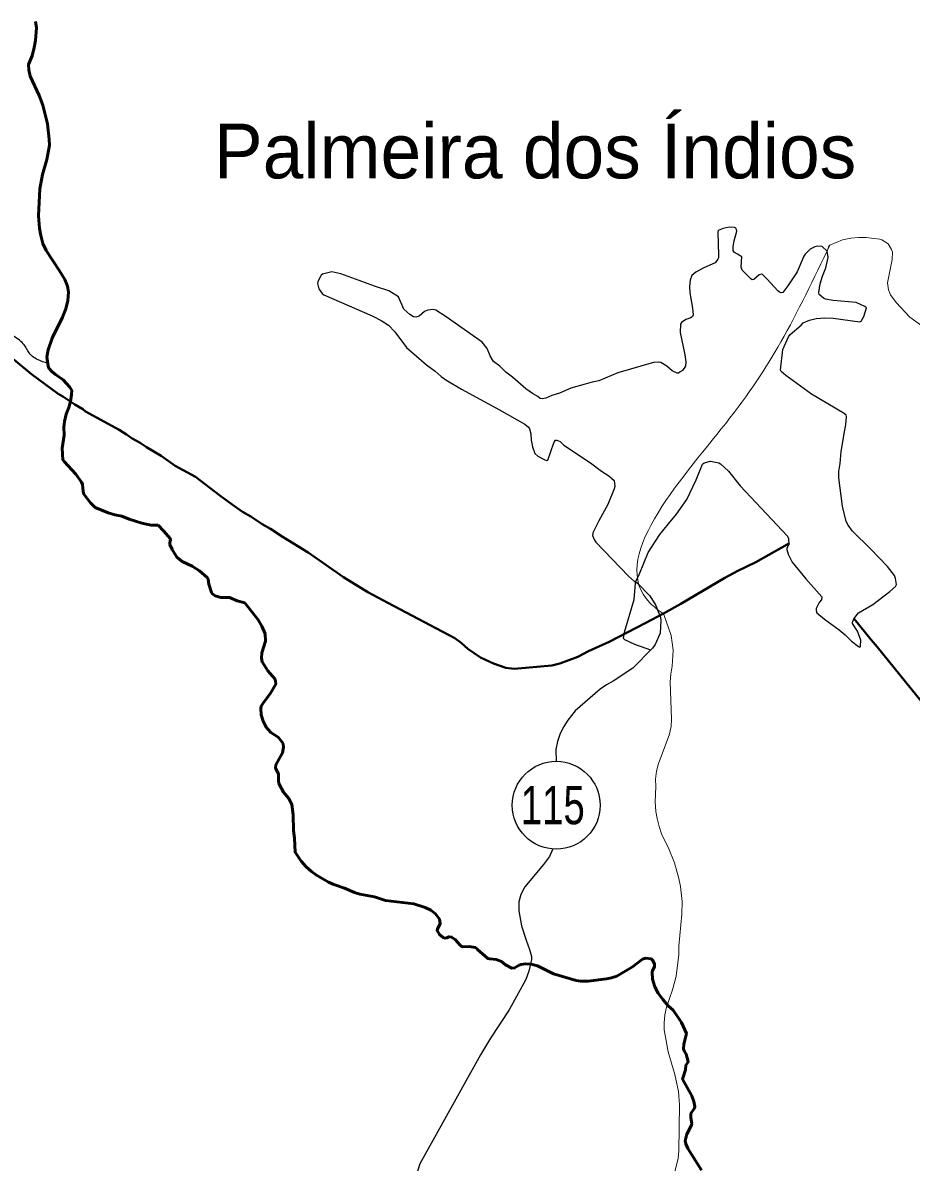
# Model space of a CAD drawing. Extents: x 553962 to 842807, y 8883888 to 9032388.
# Drawn here: x 753949 to 762071, y 8952056 to 8962466 of the extents above; entities that cross this region are included whole.
import ezdxf
from ezdxf.enums import TextEntityAlignment as Align

# ---------------------------------------------------------------- set-up
doc = ezdxf.new("R2010")
doc.units = 0
doc.header["$LTSCALE"] = 150
for name, color, linetype, lineweight in [('12', 7, 'Continuous', 25), ('14', 7, 'Continuous', 13), ('21', 7, 'Continuous', 25), ('24', 7, 'Continuous', 25), ('48', 7, 'Continuous', 25)]:
    doc.layers.add(name, color=color, linetype=linetype, lineweight=lineweight)
doc.layers.add('41', color=7, linetype='Continuous')

msp = doc.modelspace()

# ---------------------------------------------------------------- linework, layer by layer
at = {"layer": '12', "lineweight": 40}
for points in [[(753866.8, 8959388.1), (754029.7, 8959255.4), (754273.1, 8959074.6), (754315.3, 8959050.4), (754424.8, 8958977.4), (754499, 8958935.4), (754521.9, 8958913.6), (754830.4, 8958745.4), (754896.1, 8958704.8), (754948.1, 8958666.3), (755022.1, 8958627.1), (755080.2, 8958588.1), (755212.9, 8958510.5), (755342.6, 8958419.2), (755526.8, 8958316.3), (755751.2, 8958147.5)], [(755751.2, 8958147.5), (755862.2, 8958064), (755958, 8957996.2), (756032.6, 8957954.2), (756137.7, 8957884), (756214, 8957842.6), (756328.1, 8957767.5), (756559.2, 8957627.5), (756879.8, 8957401.3), (757104, 8957264.6), (757287.1, 8957167.7), (757840.4, 8956875)], [(759805, 8957070.3), (759963.8, 8957157.4), (760368.2, 8957393.4), (760487, 8957457.4), (760649.4, 8957537.9), (760959, 8957710.3)], [(757840.4, 8956875), (757898, 8956844.5), (757957.3, 8956800.7), (758017.3, 8956746), (758132.8, 8956665.6), (758252.6, 8956612), (758364.7, 8956572), (758441.3, 8956562.7), (758786.4, 8956593.9), (758858.3, 8956611.9), (759022.3, 8956672.3), (759120.5, 8956724.4), (759308, 8956809.8), (759644.5, 8956982.5), (759805, 8957070.3)]]:
    msp.add_lwpolyline(points, dxfattribs=at)
at = {"layer": '12'}
for points in [[(759689.9, 8956732.7), (759543.3, 8956787), (759453.4, 8956827.9), (759441.1, 8956839.4), (759450.5, 8956898), (759538.2, 8957195.8), (759549.6, 8957346.3), (759553.3, 8957357.9), (759571, 8957344.3), (759680.6, 8957229.9), (759737, 8957142.1), (759777.6, 8957031.5), (759780.6, 8957004.8), (759774.7, 8956889.8), (759729.9, 8956785.1), (759706.9, 8956753.4), (759526.3, 8956568.6), (759344.8, 8956450.4), (759284.8, 8956417.4), (759226.1, 8956377.1), (758999, 8956178.4), (758931.1, 8956094.6), (758894, 8956037.2), (758861.3, 8955972.4), (758835.9, 8955899.8), (758821.1, 8955826.8), (758825.4, 8955718.1)], [(758795.3, 8954919.8), (758763.7, 8954849.6), (758709.9, 8954774.5), (758538.4, 8954573), (758503, 8954502.6), (758484, 8954433.8), (758484.1, 8954352.4), (758508.3, 8954214.7), (758549.7, 8954085.3), (758582.8, 8954000), (758600.3, 8953935.2), (758599.5, 8953906.9), (758576.1, 8953802), (758547.2, 8953725.3), (758396.4, 8953446.5), (758226.2, 8953190.3), (758132.7, 8953038)], [(758132.7, 8953038), (757580.3, 8952039.8), (757484.9, 8951743.2), (757384.6, 8951334.8)]]:
    msp.add_lwpolyline(points, dxfattribs=at)
at = {"layer": '12', "lineweight": 40}
msp.add_spline([(761549.2, 8957020.4), (762383.1, 8955993.9), (763257, 8954902.9), (764214.4, 8953717.3), (766168.2, 8951324.4), (767086.6, 8950171.6), (770317.8, 8946184.2), (771971, 8944146), (773006.3, 8942876.2), (773223.4, 8942642.3), (773373.7, 8942274.8), (774008.3, 8940921.5), (774359, 8940136.3), (774475.8, 8939919.1), (774642.8, 8939785.5), (774893.3, 8939668.5), (775511.2, 8939484.7), (775928.6, 8939267.5), (776078.9, 8939184), (776379.5, 8938916.7), (776680.1, 8938749.6), (776830.4, 8938582.6), (777398.1, 8938348.7), (777899.1, 8938231.7), (778550.4, 8938482.3), (779134.8, 8938866.6), (779452.1, 8939250.8), (779569, 8939384.5), (779685.9, 8939351.1), (779852.9, 8939217.4), (780086.7, 8939217.4), (780604.3, 8939451.3), (781055.2, 8939618.4), (781439.3, 8939618.4), (781823.3, 8939518.1), (782090.5, 8939401.2), (782290.9, 8939367.8), (782524.7, 8939518.1), (782858.7, 8939618.4), (783192.6, 8939651.8), (783509.9, 8939818.9), (783910.7, 8940119.6), (784278.1, 8940336.8), (784625.2, 8940434.5)], degree=3, dxfattribs=at)
at = {"layer": '14'}
for points in [[(762539, 8959785.5), (762526.5, 8959782.1), (762447.5, 8959737.2), (762371.9, 8959688.1), (762188, 8959687.4), (762169, 8959695.8), (762058.2, 8959775.3), (761932.6, 8959909.4), (761880.9, 8959981.3), (761863.6, 8960025), (761852.7, 8960090.2), (761896.3, 8960301.7), (761898.2, 8960370.1), (761891.8, 8960394.3), (761858.6, 8960446.3), (761803.1, 8960482.1), (761785, 8960487.6), (761657.6, 8960503.3), (761588.8, 8960503.3), (761520, 8960497.3), (761442.8, 8960481.4), (761326.7, 8960433.8), (761317.3, 8960424.7), (761303.1, 8960378.2)], [(759805, 8957070.3), (759809.7, 8957060.9), (759876.2, 8956866.7), (759896, 8956733.5), (759886, 8956587.7), (759873.4, 8956514.6), (759867.3, 8956445.9), (759879.8, 8956106.2), (759877.3, 8956037.4), (759858.6, 8955956.3), (759761.5, 8955697.4), (759741.8, 8955628.8), (759734.4, 8955555.9), (759735.8, 8955487.2), (759729.9, 8955349.5), (759736.2, 8955258.9), (759747.1, 8955195), (759765.6, 8955122.1), (759788.1, 8955057.4), (759856.1, 8954919.7), (759906.8, 8954790.2), (759947.4, 8954648.7), (759961.4, 8954575.8), (759976.4, 8954438.3), (759973.9, 8954322.7), (759947.5, 8954029.8), (759946, 8953952.7), (759923.2, 8953754.8), (759889.6, 8953629.9), (759834.2, 8953471.3), (759819.5, 8953402.5), (759811.3, 8953325.1), (759812.4, 8953265), (759848.2, 8953062.8), (759909.9, 8952856.4), (759942.4, 8952701.7), (759952.9, 8952580.2), (759946.5, 8952160.2), (759939.3, 8952091.6), (759880.8, 8951841.8)]]:
    msp.add_lwpolyline(points, dxfattribs=at)
msp.add_spline([(761326.7, 8960433.8), (760878.8, 8959550), (760374.9, 8958805.9), (759682, 8957166.3), (759809.7, 8957060.9)], degree=3, dxfattribs=at)
at = {"layer": '21'}
for points in [[(760406.9, 8960599.4), (760351.2, 8960587.4), (760306.3, 8960567.9), (760304.1, 8960553.3), (760309.9, 8960343.7), (760307.6, 8960319.4), (760302.3, 8960306.5), (760277, 8960272.3), (760173.9, 8960227.9), (760102, 8960186.9), (760066.3, 8960155.5), (760048.5, 8960114.9), (760043.8, 8960055.7), (760047.2, 8959999.8), (760070.9, 8959859.8), (760077.3, 8959796.6), (760071.9, 8959782.9), (760055.5, 8959771.5), (760010.4, 8959755.9), (759970.5, 8959727.7), (759962.7, 8959712), (759957.3, 8959636.2), (760000.3, 8959433.2), (760011.1, 8959366.6), (760007.5, 8959329.7), (759980.1, 8959288.4), (759957.5, 8959276), (759943.8, 8959263.8), (759943.8, 8959263.8), (759931.4, 8959264.6), (759884.8, 8959286.2), (759838.1, 8959329.8), (759780.4, 8959363), (759763.1, 8959366.1), (759715.1, 8959363.1), (759387.5, 8959268.5), (759215.8, 8959195.5), (759154.3, 8959182.2), (759089.3, 8959164.5)], [(761303.1, 8960378.2), (761256.6, 8960420.7), (761211, 8960424.4), (761189, 8960420), (761148.3, 8960398.4), (761101, 8960352.7), (761089.5, 8960334.7), (761027.1, 8960191.2), (760943.1, 8960062.8), (760896.2, 8960002.8), (760882, 8959997.4), (760865.7, 8960003.5), (760853.2, 8960013.2), (760749.8, 8960127.6), (760712.2, 8960164.5), (760701.2, 8960167.6), (760679.8, 8960164.2), (760632.4, 8960121), (760616.8, 8960117.8), (760603.7, 8960126.1), (760526.3, 8960205.6), (760516.4, 8960233.9), (760520.7, 8960327.1), (760483.2, 8960353), (760453.9, 8960367.2), (760443.7, 8960384.1), (760443.7, 8960422.2), (760450.8, 8960474.1), (760476.4, 8960562.9), (760474.8, 8960577.8), (760467.9, 8960589.4), (760454.3, 8960595.3), (760406.9, 8960599.4)], [(761456.2, 8958896.2), (761158.8, 8959073.4), (760923.1, 8959244.1), (760881.8, 8959278.4), (760874.4, 8959292.7), (760897, 8959480.3), (760948.2, 8959595.3), (760963.9, 8959617.7), (761063.1, 8959703.5), (761082.5, 8959724.5), (761142.1, 8959747.5), (761202.2, 8959763.2), (761279.4, 8959770.2), (761356.4, 8959765.7), (761602.1, 8959732.9), (761613.8, 8959740.5), (761636.1, 8959780.9), (761661.5, 8959862.7), (761646.6, 8959874.6), (761567.3, 8959909.9), (761356.6, 8959929.5), (761288, 8959941.5), (761269.3, 8959950.7), (761230.4, 8959983.8), (761227.4, 8960000.2), (761237.8, 8960082), (761258.1, 8960151), (761288.7, 8960228.4), (761310.4, 8960320.3), (761303.1, 8960378.2)], [(756667.8, 8960142.8), (756646.1, 8960103.2), (756641.9, 8960082.9), (756655.4, 8960034.6), (756685.1, 8959993.4), (756700.1, 8959979.2), (757143.4, 8959788.8), (757225.5, 8959744.8), (757292.5, 8959702.4), (757351, 8959642), (757458.4, 8959500.5), (757638.5, 8959341.8), (757717.9, 8959284.2), (757774.1, 8959233.8), (757815.6, 8959204.4), (757958.2, 8959117.6), (758306, 8958929.9), (758539.4, 8958798.4), (758570.9, 8958770.5), (758581.6, 8958755.2), (758594, 8958710.9), (758597.7, 8958651.4), (758608.3, 8958591.8), (758630.7, 8958530.3), (758658.3, 8958506.6), (758722.6, 8958472.6), (758739.5, 8958467.4), (758749.1, 8958469.2), (758804.9, 8958627.7), (758819.6, 8958652.9), (758832.5, 8958653.7), (758862.6, 8958638.9), (758895.1, 8958607.2), (759137.6, 8958446.3), (759240.8, 8958367.8), (759305.9, 8958326.1), (759355.4, 8958284.4), (759361.1, 8958229.7), (759356.1, 8958207.5), (759296.4, 8958064.8), (759214.4, 8957916.7), (759160.7, 8957806.5), (759158.7, 8957795.2)], [(757025.3, 8960111), (756856.9, 8960173.6), (756774.4, 8960189), (756690.4, 8960169.5), (756676.8, 8960159.2), (756667.8, 8960142.8)], [(757384.3, 8959963), (757296.5, 8960017), (757165.6, 8960058.9), (757025.3, 8960111)], [(759089.3, 8959164.5), (758959.7, 8959128.9), (758856.5, 8959082.7), (758786.4, 8959061), (758729.8, 8959035.8), (758696.2, 8959030.6), (758679.5, 8959033.6), (758657.5, 8959052.8), (758608.3, 8959079.4), (758549.1, 8959121.3), (758427, 8959226.7), (758365.1, 8959274.5), (758308.6, 8959327.6), (758250.8, 8959371), (758222.4, 8959421.7), (758194.1, 8959488.8), (758147.7, 8959547.5), (757819.2, 8959780.1), (757726.2, 8959841.5), (757701.7, 8959847.4), (757651.1, 8959840.7), (757620.3, 8959829.3), (757571.8, 8959784.6), (757543.6, 8959777.7), (757522.3, 8959779.8), (757486.6, 8959802), (757431.8, 8959850.2), (757384.3, 8959963)], [(761460.2, 8958729), (761471.4, 8958793.2), (761478, 8958868), (761475.3, 8958881.2), (761456.2, 8958896.2)], [(761699.8, 8957660.8), (761534.4, 8957820.5), (761494.3, 8957876.1), (761476.7, 8957908.7), (761441.7, 8958050.3), (761410.2, 8958307.4), (761410.3, 8958367.7), (761421.6, 8958439.5), (761428.9, 8958549.5), (761460.2, 8958729)], [(759588.1, 8957430.5), (759665.6, 8957627.1), (759774.1, 8957789.3), (759851, 8957889.6), (759926.4, 8957977.2), (760019.3, 8958109.5), (760103.6, 8958290.5), (760163.1, 8958434.3), (760177, 8958444.1), (760236, 8958459.9), (760236, 8958459.9), (760311.5, 8958445.7), (760328.1, 8958437.3), (760399.4, 8958368.9), (760505.5, 8958234.5), (760941.1, 8957774.4), (760949.2, 8957754.5), (760953.1, 8957699.6), (760934.3, 8957666.8), (760932.5, 8957654.1), (760946.9, 8957611.2), (760983.8, 8957536.8), (761107.8, 8957384.2), (761255, 8957220.4), (761250.7, 8957192.7), (761230.3, 8957168.3), (761203.2, 8957115.4), (761200.8, 8957095.3), (761208, 8957075.8), (761277.5, 8957017.6), (761412.8, 8956919.4), (761466, 8956875.3), (761523.6, 8956817.2), (761588.2, 8956767.8), (761600.9, 8956762.8), (761607.8, 8956766.9), (761610.8, 8956824.1), (761578.4, 8956906.9), (761533.3, 8956976.3), (761532.5, 8956989.4), (761545, 8957020.8), (761589.6, 8957073.6), (761719.9, 8957149.7), (761874.4, 8957269.1), (761925.5, 8957315.7), (761936.7, 8957332.9), (761927.8, 8957389.9), (761916.5, 8957416.7), (761854.4, 8957499), (761699.8, 8957660.8)], [(759158.7, 8957795.2), (759156.5, 8957782.8), (759174.7, 8957739.3), (759187.4, 8957722), (759486.6, 8957410.7), (759541.3, 8957360.2), (759547, 8957358.6), (759554, 8957364.5), (759569.1, 8957391.3), (759588.1, 8957430.5)]]:
    msp.add_lwpolyline(points, dxfattribs=at)
at = {"layer": '24', "lineweight": 53}
for points in [[(754066.2, 8962478), (754076.2, 8962418.6), (754066.8, 8962303.7), (754054.9, 8962239.9), (754034.7, 8962164.2), (754002.5, 8962083.6), (754003.6, 8962036.3), (754018, 8961976.9), (754099.6, 8961801.3), (754131.9, 8961713.6), (754174.2, 8961542.5), (754191.4, 8961398.6), (754193.2, 8961347.2), (754168.7, 8961215.5), (754129.2, 8961079.8), (754106, 8960948.1), (754094.1, 8960701.2), (754103.1, 8960586), (754113, 8960522.2)], [(754113, 8960522.2), (754133.2, 8960450.2), (754164.6, 8960385.9), (754285.4, 8960201), (754333.3, 8960119.1), (754358.5, 8960059.1), (754366.7, 8960003.6), (754361.1, 8959927.4), (754342.9, 8959851.5), (754312.2, 8959776.4), (754218.7, 8959583.9), (754182.3, 8959476.4), (754169.4, 8959412.5), (754180.9, 8959330), (754188.6, 8959309.7), (754216.4, 8959278.5), (754249.1, 8959251.2), (754317.6, 8959205.1), (754378.4, 8959135.3), (754396.6, 8959107.3), (754395.3, 8959068.2), (754385.8, 8959005.2), (754369.7, 8958949.7), (754345.2, 8958889.9), (754331, 8958822.6), (754326, 8958771), (754328.4, 8958699.2), (754310.7, 8958580.2), (754315.6, 8958473.5), (754326.5, 8958456.4), (754433.4, 8958343.3), (754486.5, 8958269.1), (754495.6, 8958248.3), (754500.9, 8958184.1), (754506.9, 8958158.4), (754569.5, 8958079.4), (754610.9, 8958038.6)], [(754610.9, 8958038.6), (754610.9, 8958038.6), (754731.2, 8957987.7), (754791.1, 8957970), (754854.6, 8957958.1), (754922.6, 8957930.3), (755038.2, 8957895.5), (755123.8, 8957875.9), (755185.9, 8957875.1)], [(755185.9, 8957875.1), (755238.8, 8957821.3), (755295.4, 8957755.3), (755298.8, 8957744.7), (755293, 8957714.3), (755295, 8957700.2), (755316.4, 8957655.1), (755359, 8957583.6), (755405.6, 8957545), (755497.6, 8957501.2), (755563.5, 8957459.9), (755635.5, 8957398.1), (755644, 8957381.6), (755650.3, 8957338.2), (755674.1, 8957259.6), (755682.8, 8957247.8), (755709.3, 8957231.1), (755761.1, 8957215.6), (755838.8, 8957216.3), (755909.4, 8957183.9), (755979.1, 8957165.2)], [(755979.1, 8957165.2), (756099.8, 8957011.9), (756133.3, 8956953.6), (756164.7, 8956883.8)], [(756164.7, 8956883.8), (756167.7, 8956814.9), (756135.2, 8956708.9), (756132.8, 8956661.9), (756136.2, 8956626.4), (756187.9, 8956545.8), (756252.7, 8956472.7), (756258.8, 8956454.4), (756261.3, 8956424.2), (756215.1, 8956340.9), (756146.2, 8956251.2), (756128.1, 8956221.2), (756124, 8956199.7), (756128.2, 8956143.1), (756146.9, 8956084.8), (756173.9, 8956031), (756217.2, 8955981.5), (756283.3, 8955940.1), (756321.8, 8955893.7), (756329.4, 8955877.8), (756331.8, 8955847), (756324.5, 8955795.2), (756263.6, 8955684.9), (756259.8, 8955654.5), (756286.7, 8955604.2), (756288.2, 8955533), (756292.5, 8955510.1), (756334.1, 8955437.5), (756380.4, 8955379.2), (756407.6, 8955324), (756421.1, 8955229.4), (756423.2, 8955087.5), (756434.1, 8955015.4), (756438.6, 8954889.2), (756493.2, 8954806.4), (756538.7, 8954753.6), (756587.5, 8954711), (756633.8, 8954677.4), (756743.5, 8954615), (756793.6, 8954592.1), (756890.4, 8954560.2), (756980.7, 8954519.9), (757031, 8954506.2), (757164, 8954481.5), (757264.8, 8954446.9), (757524.6, 8954416.7), (757626.7, 8954382.9), (757679.9, 8954358.9), (757723, 8954324.3), (757758.4, 8954274.9), (757765.6, 8954237.9), (757739.5, 8954184.8), (757736.2, 8954171.3), (757757.5, 8954135.5), (757791.8, 8954108), (757806.3, 8954104.2), (757824.5, 8954106), (757844.9, 8954115.1), (757869, 8954113.3), (757902.6, 8954091.2), (757943.8, 8954043.1), (757966.1, 8954024.2), (758029.9, 8954025.6), (758085, 8954017.8), (758101.3, 8954008.5)], [(758101.3, 8954008.5), (758106.9, 8953999.7), (758199.7, 8953917.6), (758218.4, 8953912.5), (758277.7, 8953907), (758325.5, 8953888.4), (758361.3, 8953858.8), (758419, 8953828.6), (758444.5, 8953830.4), (758487.6, 8953856), (758504.7, 8953862.3), (758544.9, 8953868.4), (758596.1, 8953866.1), (758654.8, 8953849.9), (758801, 8953777.3), (759008.6, 8953716.3), (759048.5, 8953710.9), (759118.3, 8953710.2), (759284.1, 8953730.2), (759331.6, 8953739.6), (759379.3, 8953754.1), (759522.6, 8953839.4), (759613.7, 8953910.2), (759644.3, 8953919), (759693.9, 8953913.5), (759706.3, 8953902.4), (759724.5, 8953867.6), (759724, 8953840.1), (759705.2, 8953806.7), (759701.8, 8953791.3), (759706.6, 8953728), (759727, 8953657.3), (759757.2, 8953601.2), (759799.2, 8953541), (759851.7, 8953481.5), (759893.5, 8953445.3), (759965.3, 8953342.1)], [(759965.3, 8953342.1), (759970.4, 8953332.8), (760015.5, 8953230.4), (759993.3, 8953133.4), (759989.8, 8953090.2), (759995.2, 8953072.2), (760012.7, 8953041.9), (760030.5, 8952976.2), (760028.6, 8952967.7), (760010.5, 8952941.3), (760006.7, 8952900.2), (759980.5, 8952814.3), (760064.6, 8952661.4), (760083.7, 8952610.4), (760092.8, 8952563.5), (760088.5, 8952550.5), (760057.5, 8952502.3), (760057.1, 8952461.6), (760064.8, 8952411), (760063.1, 8952393.2), (760019.9, 8952313.4), (760004.7, 8952250.6), (760010.5, 8952223.1), (760028.2, 8952180.1), (760153.6, 8951982.2)]]:
    msp.add_lwpolyline(points, dxfattribs=at)
at = {"layer": '24'}
for points in [[(754066.2, 8962478), (754076.2, 8962418.6), (754066.8, 8962303.7), (754054.9, 8962239.9), (754034.7, 8962164.2), (754002.5, 8962083.6), (754003.6, 8962036.3), (754018, 8961976.9), (754099.6, 8961801.3), (754131.9, 8961713.6), (754174.2, 8961542.5), (754191.4, 8961398.6), (754193.2, 8961347.2), (754168.7, 8961215.5), (754129.2, 8961079.8), (754106, 8960948.1), (754094.1, 8960701.2), (754103.1, 8960586), (754113, 8960522.2)], [(754113, 8960522.2), (754133.2, 8960450.2), (754164.6, 8960385.9), (754285.4, 8960201), (754333.3, 8960119.1), (754358.5, 8960059.1), (754366.7, 8960003.6), (754361.1, 8959927.4), (754342.9, 8959851.5), (754312.2, 8959776.4), (754218.7, 8959583.9), (754182.3, 8959476.4), (754169.4, 8959412.5), (754180.9, 8959330), (754188.6, 8959309.7), (754216.4, 8959278.5), (754249.1, 8959251.2), (754317.6, 8959205.1), (754378.4, 8959135.3), (754396.6, 8959107.3), (754395.3, 8959068.2), (754385.8, 8959005.2), (754369.7, 8958949.7), (754345.2, 8958889.9), (754331, 8958822.6), (754326, 8958771), (754328.4, 8958699.2), (754310.7, 8958580.2), (754315.6, 8958473.5), (754326.5, 8958456.4), (754433.4, 8958343.3), (754486.5, 8958269.1), (754495.6, 8958248.3), (754500.9, 8958184.1), (754506.9, 8958158.4), (754569.5, 8958079.4), (754610.9, 8958038.6)], [(754610.9, 8958038.6), (754610.9, 8958038.6), (754731.2, 8957987.7), (754791.1, 8957970), (754854.6, 8957958.1), (754922.6, 8957930.3), (755038.2, 8957895.5), (755123.8, 8957875.9), (755185.9, 8957875.1)], [(755185.9, 8957875.1), (755238.8, 8957821.3), (755295.4, 8957755.3), (755298.8, 8957744.7), (755293, 8957714.3), (755295, 8957700.2), (755316.4, 8957655.1), (755359, 8957583.6), (755405.6, 8957545), (755497.6, 8957501.2), (755563.5, 8957459.9), (755635.5, 8957398.1), (755644, 8957381.6), (755650.3, 8957338.2), (755674.1, 8957259.6), (755682.8, 8957247.8), (755709.3, 8957231.1), (755761.1, 8957215.6), (755838.8, 8957216.3), (755909.4, 8957183.9), (755979.1, 8957165.2)], [(755979.1, 8957165.2), (756099.8, 8957011.9), (756133.3, 8956953.6), (756164.7, 8956883.8)], [(756164.7, 8956883.8), (756167.7, 8956814.9), (756135.2, 8956708.9), (756132.8, 8956661.9), (756136.2, 8956626.4), (756187.9, 8956545.8), (756252.7, 8956472.7), (756258.8, 8956454.4), (756261.3, 8956424.2), (756215.1, 8956340.9), (756146.2, 8956251.2), (756128.1, 8956221.2), (756124, 8956199.7), (756128.2, 8956143.1), (756146.9, 8956084.8), (756173.9, 8956031), (756217.2, 8955981.5), (756283.3, 8955940.1), (756321.8, 8955893.7), (756329.4, 8955877.8), (756331.8, 8955847), (756324.5, 8955795.2), (756263.6, 8955684.9), (756259.8, 8955654.5), (756286.7, 8955604.2), (756288.2, 8955533), (756292.5, 8955510.1), (756334.1, 8955437.5), (756380.4, 8955379.2), (756407.6, 8955324), (756421.1, 8955229.4), (756423.2, 8955087.5), (756434.1, 8955015.4), (756438.6, 8954889.2), (756493.2, 8954806.4), (756538.7, 8954753.6), (756587.5, 8954711), (756633.8, 8954677.4), (756743.5, 8954615), (756793.6, 8954592.1), (756890.4, 8954560.2), (756980.7, 8954519.9), (757031, 8954506.2), (757164, 8954481.5), (757264.8, 8954446.9), (757524.6, 8954416.7), (757626.7, 8954382.9), (757679.9, 8954358.9), (757723, 8954324.3), (757758.4, 8954274.9), (757765.6, 8954237.9), (757739.5, 8954184.8), (757736.2, 8954171.3), (757757.5, 8954135.5), (757791.8, 8954108), (757806.3, 8954104.2), (757824.5, 8954106), (757844.9, 8954115.1), (757869, 8954113.3), (757902.6, 8954091.2), (757943.8, 8954043.1), (757966.1, 8954024.2), (758029.9, 8954025.6), (758085, 8954017.8), (758101.3, 8954008.5)], [(758101.3, 8954008.5), (758106.9, 8953999.7), (758199.7, 8953917.6), (758218.4, 8953912.5), (758277.7, 8953907), (758325.5, 8953888.4), (758361.3, 8953858.8), (758419, 8953828.6), (758444.5, 8953830.4), (758487.6, 8953856), (758504.7, 8953862.3), (758544.9, 8953868.4), (758596.1, 8953866.1), (758654.8, 8953849.9), (758801, 8953777.3), (759008.6, 8953716.3), (759048.5, 8953710.9), (759118.3, 8953710.2), (759284.1, 8953730.2), (759331.6, 8953739.6), (759379.3, 8953754.1), (759522.6, 8953839.4), (759613.7, 8953910.2), (759644.3, 8953919), (759693.9, 8953913.5), (759706.3, 8953902.4), (759724.5, 8953867.6), (759724, 8953840.1), (759705.2, 8953806.7), (759701.8, 8953791.3), (759706.6, 8953728), (759727, 8953657.3), (759757.2, 8953601.2), (759799.2, 8953541), (759851.7, 8953481.5), (759893.5, 8953445.3), (759965.3, 8953342.1)], [(759965.3, 8953342.1), (759970.4, 8953332.8), (760015.5, 8953230.4), (759993.3, 8953133.4), (759989.8, 8953090.2), (759995.2, 8953072.2), (760012.7, 8953041.9), (760030.5, 8952976.2), (760028.6, 8952967.7), (760010.5, 8952941.3), (760006.7, 8952900.2), (759980.5, 8952814.3), (760064.6, 8952661.4), (760083.7, 8952610.4), (760092.8, 8952563.5), (760088.5, 8952550.5), (760057.5, 8952502.3), (760057.1, 8952461.6), (760064.8, 8952411), (760063.1, 8952393.2), (760019.9, 8952313.4), (760004.7, 8952250.6), (760010.5, 8952223.1), (760028.2, 8952180.1), (760153.6, 8951982.2)]]:
    msp.add_lwpolyline(points, dxfattribs=at)
msp.add_spline([(754168.1, 8959356.7), (754118.5, 8959373.3), (754015.9, 8959439.5), (753963, 8959522.3), (753920, 8959565.3), (753863.7, 8959601.7), (753777.7, 8959624.9), (753671.8, 8959664.6), (753599, 8959727.5), (753470, 8959860), (753347.6, 8960035.4), (753188.7, 8960240.7), (753072.9, 8960336.7), (753006.8, 8960409.6), (752887.7, 8960462.5), (752692.4, 8960515.5), (752381.4, 8960598.3), (752318.6, 8960631.4), (752182.9, 8960823.4), (752133.3, 8960879.7), (752149.8, 8961088.3), (752153.1, 8961154.5), (752176.3, 8961240.6), (752202.8, 8961346.5), (752202.8, 8961459.1), (752163.1, 8961578.2), (752126.7, 8961627.9), (752100.2, 8961730.6), (752067.1, 8961783.5), (752020.8, 8961823.2), (751842.1, 8961922.6), (751815.6, 8962002), (751828.9, 8962035.1), (751891.7, 8962194.1), (751891.7, 8962247), (751799.1, 8962392.7), (751723, 8962475.5), (751686.6, 8962551.6), (751673.4, 8962674.1), (751680, 8962710.5), (751646.7, 8962746), (751629.2, 8962814.3), (751582.4, 8962896.2), (751541.5, 8962972.3), (751516.1, 8963036.6), (751490.8, 8963138), (751498.6, 8963270.7), (751510.3, 8963338.9), (751566.8, 8963485.2), (751623.3, 8963580.8), (751638.9, 8963627.6), (751638.9, 8963670.5), (751613.6, 8963762.2), (751561, 8963914.3), (751555.1, 8963990.3), (751566.8, 8964163.9), (751545.4, 8964241.9), (751500.6, 8964314.1), (751401.2, 8964419.4), (751358.3, 8964503.3), (751350.5, 8964659.3), (751381.7, 8964780.2), (751408.9, 8964864.1), (751405, 8964942.1), (751391.4, 8965002.6), (751327.1, 8965100.1), (751223.8, 8965226.9), (751149.7, 8965359.5), (751110.7, 8965523.3), (751102.9, 8965618.9), (751071.8, 8965913.4), (751038.6, 8966215.7), (751023, 8966471), (751017.2, 8966644)], degree=3, dxfattribs=at)
at = {"layer": '48'}
msp.add_circle((758825.5, 8955317.1), 401.3, dxfattribs=at)

# ---------------------------------------------------------------- texts
at = {"layer": '41'}
msp.add_text('Palmeira dos Índios', height=500, dxfattribs=at).set_placement((755696.3, 8961044.2))
at = {"layer": '48', "width": 0.75}
msp.add_text('115', height=350, dxfattribs=at).set_placement((758793.9, 8955143.8), align=Align.CENTER)

doc.saveas('drawing.dxf')
